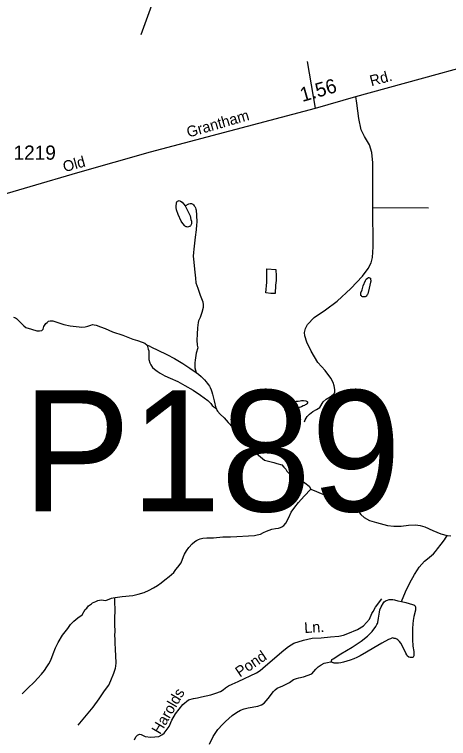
# Model space of a CAD drawing. Extents: x 2206922 to 2357709, y 510027 to 673830.
# Drawn here: x 2251391 to 2255208, y 564362 to 570736 of the extents above; entities that cross this region are included whole.
import ezdxf

# ---------------------------------------------------------------- set-up
doc = ezdxf.new("R2010")
doc.units = 0
for name, color, linetype in [('Exist Hydrographic Creek Single Shore', 7, 'Continuous'), ('Exist Hydrographic Misc Water Feature', 7, 'Continuous'), ('Exist Road Non-System Type 51', 7, 'Continuous'), ('Exist Road Non-System Type 51 Label', 7, 'Continuous'), ('Exist Road Secondary Mileage Hundredths English Label', 7, 'Continuous'), ('Exist Road Secondary Structure Pipe Number Label', 7, 'Continuous'), ('Exist Road Secondary Type 51 Attributed', 7, 'Continuous'), ('Exist Road Secondary Type 51 Label', 7, 'Continuous'), ('Exist Road Secondary Type 51 Number Label', 7, 'Continuous')]:
    doc.layers.add(name, color=color, linetype=linetype)

msp = doc.modelspace()

# ---------------------------------------------------------------- linework, layer by layer
at = {"layer": 'Exist Hydrographic Creek Single Shore'}
for points in [[(2251383.1, 568072.3), (2251401.3, 568066.3), (2251409.3, 568060.7), (2251419.6, 568048.6), (2251441.7, 568026.6), (2251471.9, 567994.9), (2251492.2, 567981.3), (2251540, 567965.5), (2251586.3, 567952.1), (2251612.3, 567950.2), (2251632.2, 567952.4), (2251641.9, 567964.4), (2251649.7, 567988.3), (2251665.6, 568014.7), (2251677.3, 568024.7), (2251689.6, 568036.7), (2251705.2, 568038.8), (2251729.6, 568039.1), (2251745.6, 568033.1), (2251773.3, 568023.6), (2251825.6, 568008.1), (2251879.7, 567996.2), (2251959.9, 567984.9), (2251983.7, 567983), (2252013.8, 567987.4), (2252037.4, 567991.5), (2252061.2, 568001.7), (2252077.2, 568005.8), (2252091.3, 568004.1), (2252109.4, 568000.1), (2252147.5, 567986.7), (2252187.9, 567970.8), (2252251.7, 567943.4), (2252344.2, 567912), (2252432.1, 567878.9), (2252472.5, 567865.1), (2252512.7, 567851.3), (2252536.5, 567841.7), (2252558.7, 567824.1)], [(2252558.7, 567824.1), (2252574.6, 567818), (2252596.8, 567808.2), (2252650.9, 567780.6), (2252731.1, 567741.3), (2252799.6, 567705.9), (2252872.2, 567664.5), (2252932.5, 567623), (2252988.4, 567583.8)], [(2252558.7, 567824.1), (2252567.1, 567790), (2252573.4, 567774), (2252573.4, 567756.2), (2252571.6, 567730.1), (2252573.4, 567698.2), (2252579.8, 567670.1), (2252590, 567650.3), (2252606, 567628.4), (2252622.4, 567614.6), (2252646.4, 567594.8), (2252672.7, 567579), (2252712.9, 567555.5), (2252759, 567533.6), (2252827.3, 567504.2), (2252887.6, 567470.8), (2252963.4, 567429.4), (2253028.2, 567383.9), (2253092.4, 567338.5), (2253116.6, 567312.6), (2253128.5, 567294.9), (2253142.8, 567281), (2253162.9, 567269.1)], [(2252988.4, 567583.8), (2253008.1, 567569.8), (2253032.5, 567547.9), (2253048.9, 567532), (2253062.9, 567520.2), (2253077.2, 567502.2), (2253085, 567490.5), (2253097.1, 567476.5), (2253105.5, 567462.7), (2253111.7, 567450.8), (2253119.7, 567432.6), (2253125.6, 567412.6), (2253133.6, 567394.8), (2253148.4, 567335), (2253162.9, 567269.1)], [(2253162.9, 567269.1), (2253166.6, 567261.2), (2253170.9, 567253.3), (2253176.9, 567243.5), (2253199.4, 567217.4), (2253233.7, 567185.9), (2253270, 567143.9), (2253312.2, 567098.6), (2253378.9, 567019.2), (2253469.9, 566911.8), (2253590.7, 566812.9), (2253612.2, 566807.2), (2253636.4, 566801.1), (2253672.5, 566791.6), (2253696.7, 566783.9), (2253740.8, 566770), (2253760.9, 566750.3), (2253777.1, 566732.5), (2253785.1, 566714.6), (2253811.5, 566688.8), (2253829.4, 566671.1), (2253873.9, 566647.3), (2253895.8, 566641.6), (2253915.7, 566633.7), (2253944, 566612), (2253982.3, 566584.3), (2253998.1, 566556.4)], [(2253998.1, 566556.4), (2254046.7, 566536.5), (2254086.7, 566519.1), (2254116.6, 566507.3), (2254144.5, 566491.8), (2254163, 566479.7), (2254180.8, 566461.9), (2254235.2, 566418.4), (2254251.6, 566406.3), (2254261.4, 566402.3), (2254275.3, 566398.6), (2254315.5, 566393), (2254351.2, 566395.3), (2254361.5, 566395.4), (2254375.6, 566393.2), (2254385.5, 566391.7), (2254395.5, 566385.8), (2254407.6, 566373.8), (2254417.4, 566361.8), (2254435.7, 566333.9), (2254466, 566306.2), (2254514, 566280.7), (2254574.5, 566263.1), (2254670.3, 566236.1), (2254726.7, 566230.4), (2254790.6, 566230.9), (2254856.5, 566239.2), (2254918.2, 566242.1), (2254958.6, 566236.4), (2254998.6, 566226.7), (2255070.7, 566193.1), (2255140.7, 566163.9), (2255197.1, 566148.1)], [(2255197.1, 566148.1), (2255227, 566146.4)]]:
    msp.add_lwpolyline(points, dxfattribs=at)
at = {"layer": 'Exist Hydrographic Misc Water Feature'}
for points in [[(2252504.3, 570559.6), (2252634.3, 570917.7), (2252580.4, 571400.9), (2252453.5, 571715.1), (2251916.4, 572227.7), (2251713.4, 572566.3), (2251718.3, 572943.4), (2251775.4, 573168.6), (2251856.3, 573376.8), (2251837.3, 573708.5), (2251683.3, 574174), (2251665.4, 574400.7), (2251713.4, 574616.2), (2251853.3, 574842.9), (2252175.4, 575203.7), (2252413.5, 575622), (2252747.3, 576481.1), (2252747.3, 576540.1)], [(2252892.5, 569050), (2252916.7, 569004.2), (2252935.1, 568964.5), (2252943.1, 568930.4), (2252947.6, 568916.7), (2252947.6, 568898.5), (2252947.4, 568892.5), (2252943.9, 568886.5), (2252942.1, 568880.7), (2252938, 568876.5), (2252931.8, 568870.5), (2252925.9, 568868.5), (2252920.2, 568866.2), (2252913.8, 568864.3), (2252906, 568866.3), (2252900.1, 568867.9), (2252893.9, 568870.1), (2252887.8, 568874.3), (2252872, 568896.1), (2252857.6, 568917.7), (2252831.4, 568973.6), (2252814.8, 569017.5), (2252812.7, 569035.2), (2252812.7, 569053.5), (2252814.6, 569069.4), (2252814.4, 569079.2), (2252818.5, 569085.5), (2252820.3, 569091.2), (2252824, 569093.6), (2252832, 569095.6), (2252838.3, 569097.5), (2252852.3, 569091.7), (2252866.2, 569083.9), (2252892.5, 569050)], [(2252892.5, 569050), (2252924.3, 569070.3), (2252934.5, 569072.4), (2252946.4, 569070.6), (2252954.2, 569068.6), (2252960.1, 569066.5), (2252966.5, 569060.7), (2252972.4, 569052.5), (2252978.2, 569044.8), (2252982.7, 569032.7), (2252986.6, 569022.8), (2252988.6, 569012.8), (2252991.1, 568969), (2252993.6, 568909), (2252992.1, 568884.9), (2252988, 568840.9), (2252980.4, 568776.7), (2252967.5, 568668.8), (2252963.8, 568641), (2252962.2, 568608.8), (2252968.3, 568556.7), (2252974.9, 568493), (2252981.5, 568413.2), (2252986, 568373.3), (2253004.6, 568327.4), (2253024.9, 568265.6), (2253047.3, 568205.8), (2253049.8, 568179.9), (2253050, 568157.6), (2253038.5, 568111.9), (2253024.3, 568067.4), (2253010.6, 568039.4), (2253006.7, 568023.4), (2253003.2, 568001.7), (2253001.2, 567977.6), (2252997.9, 567921.3), (2252996, 567867.7), (2252998.5, 567823.5), (2253002.6, 567801.4), (2252989.5, 567753.5), (2252979.4, 567693.4), (2252977.6, 567669.3), (2252975.9, 567649.3), (2252978.4, 567625.4), (2252988.4, 567583.8)], [(2253600.5, 568284.2), (2253609.7, 568378.1), (2253608.7, 568496.3), (2253690.7, 568490.9), (2253693.4, 568432.9), (2253691.4, 568393), (2253687.7, 568353), (2253682.1, 568278.8), (2253646.2, 568280.6), (2253600.5, 568284.2)], [(2254436.3, 568268.9), (2254438, 568284.9), (2254447.4, 568313.1), (2254457.4, 568347.3), (2254477.3, 568395.4), (2254484.9, 568405.2), (2254495, 568415.4), (2254503, 568419.5), (2254506.9, 568419.7), (2254512.8, 568417.6), (2254522.8, 568413.7), (2254522.8, 568403.5), (2254524.9, 568397.6), (2254525.3, 568387.7), (2254523.1, 568379.6), (2254509.9, 568325.6), (2254498, 568277.5), (2254494.1, 568269.6), (2254490, 568265.3), (2254486.1, 568257.4), (2254480.4, 568253.4), (2254474.2, 568249.5), (2254466, 568249.5), (2254458.5, 568249), (2254452.1, 568249.2), (2254446.4, 568253.3), (2254442.3, 568259.1), (2254438.2, 568263), (2254436.3, 568268.9)], [(2253768.7, 567273.9), (2253770.5, 567278.1), (2253774.2, 567282.4), (2253778.7, 567286.2), (2253782.4, 567290.1), (2253788.6, 567294), (2253792.7, 567298.3), (2253798.4, 567302.3), (2253806.2, 567308.4), (2253838, 567320.6), (2253870, 567330.8), (2253886, 567332.8), (2253904.2, 567335), (2253915.9, 567337.2), (2253933.9, 567337.4), (2253952, 567333.4), (2253965.7, 567329.7), (2253968, 567325.8), (2253966.3, 567317.5), (2253962.4, 567309.6), (2253960, 567305.9), (2253956.3, 567303.6), (2253947.9, 567299.6), (2253940.5, 567293.4), (2253928.4, 567289.6), (2253916.3, 567283.3), (2253844.5, 567260.8), (2253820.7, 567252.6), (2253792.4, 567246.3), (2253782.6, 567248.2), (2253772.8, 567250.1), (2253768.7, 567262.1), (2253768.7, 567273.9)], [(2252276.7, 565604.6), (2252338.8, 565613.1), (2252432.7, 565620), (2252478.5, 565632.2), (2252530.1, 565648.7), (2252576.1, 565669), (2252614.2, 565689.6), (2252647.8, 565709.7), (2252681.7, 565732.1), (2252713.3, 565758.2), (2252751.2, 565788.6), (2252791.2, 565824.7), (2252810.5, 565849), (2252826.4, 565871.3), (2252856.2, 565909.4), (2252877.5, 565963.4), (2252885.5, 565985.7), (2252903.3, 566013.8), (2252924.9, 566043.8), (2252952.8, 566076.1), (2252976.5, 566096.1), (2252990.5, 566106.1), (2253008.5, 566114.4), (2253024.3, 566120.5), (2253048.1, 566125), (2253082.1, 566127.2), (2253142, 566127.5), (2253222, 566136.1), (2253290.3, 566136.8), (2253345.8, 566139.3), (2253447.8, 566146.2), (2253502.1, 566150.6), (2253525.7, 566154.8), (2253554, 566161.1), (2253579.6, 566175), (2253607.7, 566187.5), (2253629.4, 566195.5), (2253653.2, 566203.7), (2253685.4, 566209.8), (2253713.3, 566214.1), (2253731.3, 566220.3), (2253743.4, 566226.6), (2253760.7, 566238.6), (2253776.9, 566256.8), (2253802.5, 566308.9), (2253824, 566353.1), (2253855.6, 566397.4), (2253889.2, 566439.4), (2253937, 566495.9), (2253998.1, 566556.4)], [(2254793.9, 565567.4), (2254829.2, 565653.7), (2254868.6, 565731.7), (2254909.8, 565806.2), (2254934, 565846.4), (2254949.4, 565870.4), (2254972.9, 565896.8), (2254996.9, 565922.8), (2255022.6, 565944.9), (2255074.4, 565987.4), (2255094.1, 566009.6), (2255112, 566031.6), (2255143.7, 566071.9), (2255171.2, 566110.3), (2255197.1, 566148.1)], [(2251458.1, 564754.4), (2251504.1, 564801), (2251567.2, 564861.2), (2251597.4, 564893.6), (2251628.9, 564927.8), (2251654.6, 564962), (2251676.1, 564992), (2251694.2, 565018.1), (2251709.5, 565052.3), (2251731.3, 565106.6), (2251751.2, 565158.8), (2251774.3, 565206.7), (2251814.1, 565271.3), (2251859.2, 565331.4), (2251883.2, 565365.5), (2251912.9, 565395.9), (2251948.6, 565424.1), (2251986.4, 565450.5), (2252013.8, 565496.6), (2252025.9, 565510.6), (2252041.7, 565528.9), (2252051.6, 565536.8), (2252067.3, 565547), (2252077.2, 565555.2), (2252091.3, 565563.2), (2252107.1, 565569.4), (2252123.1, 565575.5), (2252139.1, 565579.6), (2252157.4, 565581.7), (2252175.2, 565579.8), (2252193.2, 565578.3), (2252243.1, 565596.3), (2252259.1, 565600.8), (2252276.7, 565604.6)], [(2251950.3, 564478.7), (2252009.9, 564551.2), (2252082.9, 564637.5), (2252136.2, 564710.2), (2252183.6, 564780.4), (2252221.3, 564832.8), (2252239, 564872.7), (2252264.6, 564936.9), (2252280, 564981.3), (2252281.8, 564999.2), (2252283.9, 565026.9), (2252283.5, 565091), (2252280.6, 565145), (2252276.1, 565204.9), (2252275.7, 565239), (2252273.6, 565266.9), (2252275.5, 565308.8), (2252273.2, 565361), (2252272.6, 565409), (2252272.4, 565430.9), (2252275.7, 565478.7), (2252275.9, 565512.7), (2252273.4, 565546.7), (2252273, 565572.8), (2252274.9, 565598.9), (2252276.7, 565604.6)], [(2254179, 565038.4), (2254178.4, 565048.6), (2254180.4, 565052.4), (2254182.3, 565056.6), (2254186.4, 565060.4), (2254192.7, 565064.8), (2254260, 565107.3), (2254359.6, 565166.1), (2254438.8, 565218.6), (2254494.8, 565262.9), (2254536.2, 565303.3), (2254567.8, 565347.6), (2254577.6, 565365.6), (2254583.7, 565373.6), (2254585.4, 565383.9), (2254591.1, 565421.5), (2254600.8, 565473.7), (2254604.9, 565495.7), (2254614.7, 565521.8), (2254636, 565555.9), (2254642.2, 565563.9), (2254652, 565572.1), (2254659.8, 565576.2), (2254669.9, 565580.4), (2254685.9, 565584.5), (2254701.7, 565584.6), (2254717.8, 565584.6), (2254734, 565582.9), (2254762.1, 565575), (2254793.9, 565567.4)], [(2254793.9, 565567.4), (2254831.9, 565559.6), (2254890.1, 565542.4), (2254902.2, 565538.1), (2254912.2, 565532.1), (2254915.9, 565526.3), (2254918.4, 565520.3), (2254918.4, 565512.5), (2254918.2, 565504.4), (2254916.3, 565490.5), (2254903, 565436.2), (2254897.5, 565402.2), (2254893.4, 565370.3), (2254891.7, 565330.4), (2254890.3, 565298.2), (2254890.9, 565232.4), (2254895.2, 565174.2), (2254901.6, 565128.6), (2254903.6, 565110.5), (2254901.8, 565096.5), (2254901.8, 565088.4), (2254897.9, 565078.5), (2254892.1, 565074.5), (2254884.1, 565074.5), (2254870, 565074.2), (2254860, 565078.1), (2254848.1, 565088), (2254841.7, 565097.9), (2254831.7, 565114), (2254807.3, 565167.6), (2254789.2, 565201.5), (2254776.5, 565217.2), (2254768.5, 565225.3), (2254762.8, 565231), (2254752.5, 565237), (2254742.7, 565241), (2254730.6, 565242.8), (2254718.5, 565247), (2254708.4, 565244.9), (2254696.7, 565240.6), (2254678.7, 565232.8), (2254621.1, 565202.1), (2254551.8, 565161.5), (2254487.6, 565121.3), (2254432, 565088.7), (2254400.4, 565074.4), (2254374.2, 565062.1), (2254342.2, 565051.9), (2254312.5, 565041.8), (2254284.8, 565033.4), (2254260.6, 565029.4), (2254240.9, 565025.1), (2254222.4, 565025), (2254208.9, 565024.6), (2254202.8, 565026.7), (2254196.6, 565026.9), (2254192.5, 565028.7), (2254188.6, 565030.5), (2254182.5, 565034.7), (2254179, 565038.4)], [(2253105.1, 564312.3), (2253138.5, 564378.6), (2253180, 564440.9), (2253219.7, 564485.2), (2253245.4, 564511.3), (2253277.2, 564539.3), (2253306.7, 564563.7), (2253342.8, 564591.9), (2253378.4, 564612.1), (2253410.2, 564624.3), (2253446.1, 564632.7), (2253532.4, 564647.7), (2253562.2, 564657.8), (2253586, 564674.1), (2253621.6, 564714.1), (2253669.2, 564774.7), (2253683, 564790.8), (2253701, 564804.7), (2253720.9, 564814.7), (2253744.5, 564823.3), (2253808.4, 564855.4), (2253846, 564881.8), (2253869.8, 564890), (2253890.1, 564896.3), (2253931.7, 564904.6), (2254005.5, 564931.2), (2254041, 564973.7), (2254060.9, 564993.8), (2254086.9, 565011.8), (2254114.8, 565024.2), (2254142.5, 565032.2), (2254168.7, 565036.3), (2254179, 565038.4)]]:
    msp.add_lwpolyline(points, dxfattribs=at)
at = {"layer": 'Exist Road Non-System Type 51'}
for p, q in [((2254037, 569910.6), (2253968.1, 570322.3)), ((2254542.3, 569035.4), (2255032.2, 569033.3))]:
    msp.add_line(p, q, dxfattribs=at)
for points in [[(2254542.3, 569035.4), (2254540.9, 569223.4), (2254541.1, 569429.3), (2254534.5, 569522), (2254512, 569589.4), (2254468.7, 569661.7), (2254439.8, 569721.1), (2254419, 569820.7), (2254402.9, 569955.5), (2254393.3, 570013.3)], [(2253940, 567149.4), (2253948, 567167.4), (2253965.6, 567197.7), (2253985.6, 567217.8), (2254013.2, 567240.1), (2254047.2, 567258.2), (2254074.9, 567276.4), (2254104.5, 567324.6), (2254132.4, 567348.8), (2254166.2, 567371.1), (2254192, 567391.4), (2254203.9, 567403.4), (2254207.8, 567411.5), (2254207.7, 567433.5), (2254203.4, 567467.4), (2254193.2, 567497.4), (2254172.7, 567535.2), (2254124.3, 567600.7), (2254059.7, 567672.2), (2254001, 567771.6), (2253962.4, 567851.3), (2253943.9, 567907.1), (2253941.7, 567937.1), (2253949.4, 567971.1), (2253969.1, 568007.3), (2254026.5, 568067.8), (2254125.9, 568136.5), (2254229.2, 568213.2), (2254348.2, 568324.2), (2254451.4, 568431.1), (2254500.7, 568499.4), (2254526.3, 568549.5), (2254538.1, 568595.7), (2254545.2, 568689.7), (2254542.3, 569035.4)], [(2252445.7, 564350.1), (2252459.4, 564377.5), (2252473.1, 564391.2), (2252489.8, 564398.8), (2252505, 564397.3), (2252539.9, 564380.5), (2252591.3, 564373.7), (2252659.2, 564378.3), (2252687.4, 564394.2), (2252707.1, 564409.4), (2252725.4, 564433.8), (2252751.2, 564467.2), (2252775.5, 564522), (2252807.4, 564578.2), (2252871.3, 564661.9), (2252919.9, 564701.4), (2252965.5, 564713.6), (2253000.4, 564719.6), (2253036.9, 564730.3), (2253078, 564737.9), (2253117.5, 564747), (2253161.5, 564762.2), (2253202.6, 564775.9), (2253225.4, 564789.6), (2253247.5, 564808.9), (2253274, 564824.6), (2253305.9, 564841.3), (2253357.6, 564864.1), (2253520.2, 564941.6), (2253552.1, 564959.3), (2253599.7, 565001.7), (2253758.4, 565138.9), (2253800.3, 565173.2), (2253848.1, 565201.6), (2253933.7, 565226.3), (2254007.5, 565244.8), (2254087.6, 565249.6), (2254169.3, 565256.1), (2254243.2, 565262.8), (2254285.2, 565271.2), (2254323, 565285.4), (2254406.2, 565321.8), (2254461, 565355.3), (2254512.6, 565411.5), (2254533.9, 565461.7), (2254546.1, 565481.5), (2254565.8, 565518), (2254622, 565591)]]:
    msp.add_lwpolyline(points, dxfattribs=at)
at = {"layer": 'Exist Road Secondary Type 51 Attributed'}
msp.add_lwpolyline([(2250467.3, 568916.3), (2250807.9, 569018.6), (2251107.1, 569099.2), (2251947.2, 569344.9), (2252586.5, 569525.3), (2254037, 569910.6), (2254393.3, 570013.3), (2255973.3, 570449.6), (2256015.6, 570461.3), (2256185.7, 570506.2), (2256293.2, 570536.3), (2256317.3, 570543.1), (2256670.2, 570659.9), (2256770.5, 570695.3), (2257212.7, 570851.4), (2257512.8, 570973.4), (2257660.4, 571023.2), (2257764.7, 571065), (2257830.5, 571095.5), (2257891.8, 571133.7), (2257974.9, 571207.9), (2258147.6, 571395.6), (2258215.6, 571472.8)], dxfattribs=at)

# ---------------------------------------------------------------- texts
at = {"layer": 'Exist Road Non-System Type 51 Label'}
for s, rotation, p in [('Ln.', 3.42933, (2253941.4, 565290.1)), ('Pond', 34.13176, (2253373.1, 564897.4)), ('Harolds', 59.71135, (2252671.7, 564391.4))]:
    msp.add_text(s, height=95, rotation=rotation, dxfattribs=at).set_placement(p)
at = {"layer": 'Exist Road Secondary Mileage Hundredths English Label'}
msp.add_text('1.56', height=125, rotation=16.09784, dxfattribs=at).set_placement((2253922.5, 569965.1))
at = {"layer": 'Exist Road Secondary Structure Pipe Number Label'}
msp.add_text('P189', height=1066.27, dxfattribs=at).set_placement((2251461.5, 566361.4))
at = {"layer": 'Exist Road Secondary Type 51 Label'}
for s, rotation, p in [('Rd.', 15.18929, (2254529.5, 570103.3)), ('Grantham', 16.09784, (2252920.6, 569651.6)), ('Old', 15.5598, (2251831.6, 569347.2))]:
    msp.add_text(s, height=95, rotation=rotation, dxfattribs=at).set_placement(p)
at = {"layer": 'Exist Road Secondary Type 51 Number Label'}
msp.add_text('1219', height=125, dxfattribs=at).set_placement((2251382.8, 569457.3))

doc.saveas('drawing.dxf')
